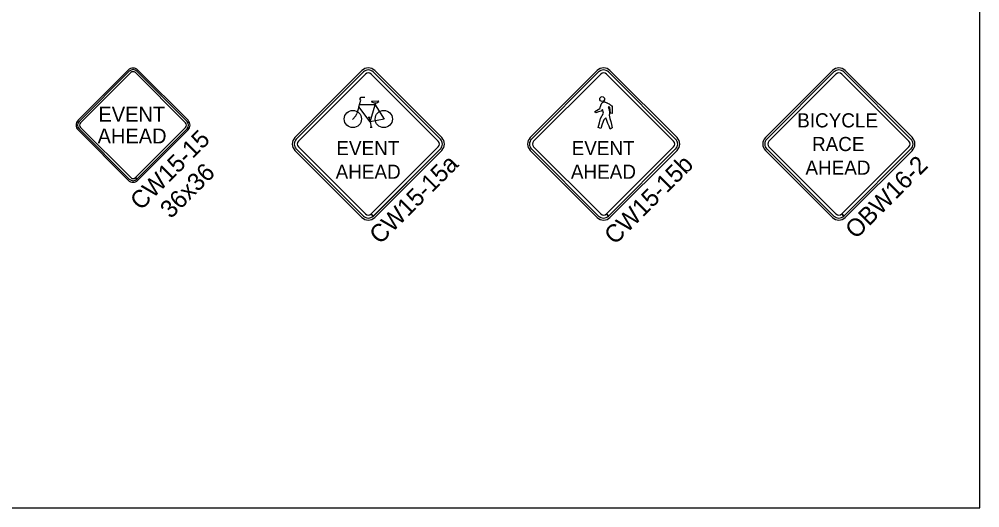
# Model space of a CAD drawing. Extents: x 1458 to 4498, y 17709 to 24109.
# Drawn here: x 3682 to 4498, y 22109 to 22524 of the extents above; entities that cross this region are included whole.
import ezdxf

# ---------------------------------------------------------------- set-up
doc = ezdxf.new("R2010")
doc.units = 0
doc.layers.add('P_TRAF_TCP_General', color=7, linetype='Continuous')

msp = doc.modelspace()

# ---------------------------------------------------------------- linework, layer by layer
at = {"layer": 'P_TRAF_TCP_General'}
for p, q in [((3774.57, 22481.19), (3731.88, 22438.49)), ((3775.49, 22480.27), (3732.79, 22437.57)), ((3775.49, 22480.27), (3732.79, 22437.57)), ((3824.54, 22437.57), (3781.85, 22480.27)), ((3824.54, 22437.57), (3781.85, 22480.27)), ((3825.46, 22438.49), (3782.77, 22481.19)), ((3973.24, 22480.79), (3916.24, 22423.79)), ((3974.43, 22479.61), (3917.42, 22422.6)), ((3974.43, 22479.61), (3917.42, 22422.6)), ((3974.43, 22479.61), (3917.42, 22422.6)), ((4039.91, 22422.6), (3982.91, 22479.61)), ((4039.91, 22422.6), (3982.91, 22479.61)), ((4039.91, 22422.6), (3982.91, 22479.61)), ((4041.1, 22423.79), (3984.09, 22480.79)), ((4173.24, 22480.79), (4116.24, 22423.79)), ((4174.43, 22479.61), (4117.42, 22422.6)), ((4174.43, 22479.61), (4117.42, 22422.6)), ((4174.43, 22479.61), (4117.42, 22422.6)), ((4239.91, 22422.6), (4182.91, 22479.61)), ((4239.91, 22422.6), (4182.91, 22479.61)), ((4239.91, 22422.6), (4182.91, 22479.61)), ((4241.1, 22423.79), (4184.09, 22480.79)), ((4373.24, 22480.79), (4316.24, 22423.79)), ((4374.43, 22479.61), (4317.42, 22422.6)), ((4374.43, 22479.61), (4317.42, 22422.6)), ((4374.43, 22479.61), (4317.42, 22422.6)), ((4439.91, 22422.6), (4382.91, 22479.61)), ((4439.91, 22422.6), (4382.91, 22479.61)), ((4439.91, 22422.6), (4382.91, 22479.61)), ((4441.1, 22423.79), (4384.09, 22480.79)), ((3734.03, 22436.34), (3776.72, 22479.03)), ((3780.61, 22479.03), (3823.3, 22436.34)), ((3919.19, 22420.84), (3976.19, 22477.84)), ((3919.19, 22420.84), (3976.19, 22477.84)), ((3981.14, 22477.84), (4038.15, 22420.84)), ((3981.14, 22477.84), (4038.15, 22420.84)), ((4119.19, 22420.84), (4176.19, 22477.84)), ((4119.19, 22420.84), (4176.19, 22477.84)), ((4181.14, 22477.84), (4238.15, 22420.84)), ((4181.14, 22477.84), (4238.15, 22420.84)), ((4319.19, 22420.84), (4376.19, 22477.84)), ((4319.19, 22420.84), (4376.19, 22477.84)), ((4381.14, 22477.84), (4438.15, 22420.84)), ((4381.14, 22477.84), (4438.15, 22420.84)), ((3970.49, 22449.87), (3972.27, 22455.64)), ((3970.49, 22449.87), (3972.27, 22455.64)), ((3971.35, 22456.74), (3972.64, 22458.07)), ((3971.35, 22456.74), (3972.64, 22458.07)), ((3972.27, 22455.64), (3971.35, 22456.74)), ((3972.27, 22455.64), (3971.35, 22456.74)), ((3972.64, 22458.07), (3975.55, 22458.24)), ((3972.64, 22458.07), (3975.55, 22458.24)), ((3970.49, 22449.87), (3968.93, 22444.28)), ((3970.49, 22449.87), (3968.93, 22444.28)), ((3980.2, 22437.19), (3970.49, 22449.87)), ((3980.2, 22437.19), (3970.49, 22449.87)), ((3984.58, 22451.61), (3971.02, 22451.68)), ((3980.2, 22437.19), (3984.58, 22451.61)), ((3980.2, 22437.19), (3984.58, 22451.61)), ((3987.35, 22454.8), (3981.45, 22454.46)), ((3987.35, 22454.8), (3981.45, 22454.46)), ((3984.58, 22451.61), (3985.03, 22453.32)), ((3984.58, 22451.61), (3985.03, 22453.32)), ((3984.58, 22451.61), (3992.07, 22439.55)), ((3984.58, 22451.61), (3992.07, 22439.55)), ((3968.11, 22442.44), (3965.18, 22439.24)), ((3968.11, 22442.44), (3965.18, 22439.24)), ((3978.5, 22441.18), (3980.19, 22441.18)), ((3978.5, 22441.18), (3980.19, 22441.18)), ((3980.2, 22437.19), (3979.43, 22441.12)), ((3992.07, 22439.55), (3980.2, 22437.19)), ((3992.07, 22439.55), (3980.2, 22437.19)), ((3732.79, 22431.21), (3775.49, 22388.52)), ((3732.79, 22431.21), (3775.49, 22388.52)), ((3776.72, 22389.76), (3734.03, 22432.45)), ((3823.3, 22432.45), (3780.62, 22389.77)), ((3781.85, 22388.52), (3824.54, 22431.21)), ((3781.86, 22388.53), (3824.54, 22431.21)), ((3980.2, 22437.19), (3981.08, 22432.56)), ((3980.2, 22437.19), (3981.08, 22432.56)), ((3980.22, 22432.6), (3981.92, 22432.6)), ((3980.22, 22432.6), (3981.92, 22432.6)), ((3731.88, 22430.29), (3774.57, 22387.6)), ((3782.77, 22387.6), (3825.46, 22430.29)), ((3976.19, 22358.88), (3919.19, 22415.89)), ((3976.19, 22358.88), (3919.19, 22415.89)), ((4038.15, 22415.89), (3981.16, 22358.9)), ((4038.15, 22415.89), (3981.16, 22358.9)), ((4176.19, 22358.88), (4119.19, 22415.89)), ((4176.19, 22358.88), (4119.19, 22415.89)), ((4238.15, 22415.89), (4181.16, 22358.9)), ((4238.15, 22415.89), (4181.16, 22358.9)), ((4376.19, 22358.88), (4319.19, 22415.89)), ((4376.19, 22358.88), (4319.19, 22415.89)), ((4438.15, 22415.89), (4381.16, 22358.9)), ((4438.15, 22415.89), (4381.16, 22358.9)), ((3916.24, 22412.94), (3973.24, 22355.93)), ((3917.42, 22414.12), (3974.43, 22357.12)), ((3917.42, 22414.12), (3974.43, 22357.12)), ((3917.42, 22414.12), (3974.43, 22357.12)), ((3982.91, 22357.12), (4039.91, 22414.12)), ((3982.93, 22357.13), (4039.91, 22414.12)), ((3982.93, 22357.13), (4039.91, 22414.12)), ((3984.09, 22355.93), (4041.1, 22412.94)), ((4116.24, 22412.94), (4173.24, 22355.93)), ((4117.42, 22414.12), (4174.43, 22357.12)), ((4117.42, 22414.12), (4174.43, 22357.12)), ((4117.42, 22414.12), (4174.43, 22357.12)), ((4182.91, 22357.12), (4239.91, 22414.12)), ((4182.93, 22357.13), (4239.91, 22414.12)), ((4182.93, 22357.13), (4239.91, 22414.12)), ((4184.09, 22355.93), (4241.1, 22412.94)), ((4316.24, 22412.94), (4373.24, 22355.93)), ((4317.42, 22414.12), (4374.43, 22357.12)), ((4317.42, 22414.12), (4374.43, 22357.12)), ((4317.42, 22414.12), (4374.43, 22357.12)), ((4382.91, 22357.12), (4439.91, 22414.12)), ((4382.93, 22357.13), (4439.91, 22414.12)), ((4382.93, 22357.13), (4439.91, 22414.12)), ((4384.09, 22355.93), (4441.1, 22412.94)), ((3781.85, 22388.52), (3780.61, 22389.76)), ((3780.62, 22389.77), (3781.86, 22388.53)), ((3982.91, 22357.12), (3981.14, 22358.88)), ((3982.91, 22357.12), (3981.14, 22358.88)), ((3981.16, 22358.9), (3982.93, 22357.13)), ((3981.16, 22358.9), (3982.93, 22357.13)), ((4182.91, 22357.12), (4181.14, 22358.88)), ((4182.91, 22357.12), (4181.14, 22358.88)), ((4181.16, 22358.9), (4182.93, 22357.13)), ((4181.16, 22358.9), (4182.93, 22357.13)), ((4382.91, 22357.12), (4381.14, 22358.88)), ((4382.91, 22357.12), (4381.14, 22358.88)), ((4381.16, 22358.9), (4382.93, 22357.13)), ((4381.16, 22358.9), (4382.93, 22357.13))]:
    msp.add_line(p, q, dxfattribs=at)
for points in [[(4498.44, 24109.14), (1458.44, 24109.14), (1458.44, 22109.14), (4498.44, 22109.14)], [(4171.33, 22445.86), (4175.58, 22448.68), (4175.68, 22449.12), (4175.84, 22449.76), (4175.95, 22450.13), (4176.07, 22450.53), (4176.21, 22450.94), (4176.36, 22451.36), (4176.53, 22451.78), (4176.72, 22452.2), (4176.92, 22452.59), (4177.03, 22452.79), (4177.15, 22452.97), (4177.27, 22453.14), (4177.39, 22453.31), (4177.52, 22453.47), (4177.64, 22453.61), (4177.78, 22453.74), (4177.92, 22453.86), (4178.07, 22453.96), (4178.22, 22454.05), (4178.3, 22454.1), (4178.39, 22454.14), (4178.57, 22454.19), (4178.78, 22454.22), (4179.01, 22454.21), (4179.13, 22454.21), (4179.26, 22454.19), (4179.52, 22454.14), (4179.8, 22454.08), (4180.09, 22453.98), (4180.7, 22453.75), (4181.33, 22453.47), (4181.65, 22453.31), (4181.98, 22453.14), (4182.62, 22452.79), (4183.25, 22452.42), (4183.84, 22452.05), (4184.38, 22451.7), (4184.86, 22451.38), (4185.57, 22450.89), (4185.84, 22450.69), (4185.84, 22447.49), (4185.84, 22444.28), (4184.54, 22444.5), (4184.29, 22447.07), (4184.04, 22449.62), (4182.57, 22449.92), (4182.77, 22449.4), (4182.95, 22448.89), (4183.1, 22448.39), (4183.25, 22447.88), (4183.37, 22447.39), (4183.47, 22446.9), (4183.56, 22446.43), (4183.63, 22445.96), (4183.68, 22445.51), (4183.71, 22445.07), (4183.71, 22444.64), (4183.71, 22444.43), (4183.7, 22444.23), (4183.66, 22443.84), (4183.61, 22443.46), (4183.52, 22443.1), (4183.42, 22442.76), (4184.07, 22440.12), (4184.72, 22437.48), (4185.36, 22434.84), (4186.01, 22432.19), (4184.27, 22430.96), (4183.32, 22433.4), (4182.38, 22435.85), (4181.44, 22438.29), (4180.5, 22440.74), (4178.75, 22438.88), (4177.54, 22435.2), (4176.34, 22431.52), (4174.03, 22432.36), (4175.07, 22436.24), (4176.11, 22440.12), (4178.53, 22444.45), (4177.6, 22447.64), (4176.62, 22446.36), (4174.31, 22445.6), (4172, 22444.84), (4171.33, 22445.86)], [(4171.33, 22445.86), (4175.58, 22448.68), (4175.68, 22449.12), (4175.84, 22449.76), (4175.95, 22450.13), (4176.07, 22450.53), (4176.21, 22450.94), (4176.36, 22451.36), (4176.53, 22451.78), (4176.72, 22452.2), (4176.92, 22452.59), (4177.03, 22452.79), (4177.15, 22452.97), (4177.27, 22453.14), (4177.39, 22453.31), (4177.52, 22453.47), (4177.64, 22453.61), (4177.78, 22453.74), (4177.92, 22453.86), (4178.07, 22453.96), (4178.22, 22454.05), (4178.3, 22454.1), (4178.39, 22454.14), (4178.57, 22454.19), (4178.78, 22454.22), (4179.01, 22454.21), (4179.13, 22454.21), (4179.26, 22454.19), (4179.52, 22454.14), (4179.8, 22454.08), (4180.09, 22453.98), (4180.7, 22453.75), (4181.33, 22453.47), (4181.65, 22453.31), (4181.98, 22453.14), (4182.62, 22452.79), (4183.25, 22452.42), (4183.84, 22452.05), (4184.38, 22451.7), (4184.86, 22451.38), (4185.57, 22450.89), (4185.84, 22450.69), (4185.84, 22447.49), (4185.84, 22444.28), (4184.54, 22444.5), (4184.29, 22447.07), (4184.04, 22449.62), (4182.57, 22449.92), (4182.77, 22449.4), (4182.95, 22448.89), (4183.1, 22448.39), (4183.25, 22447.88), (4183.37, 22447.39), (4183.47, 22446.9), (4183.56, 22446.43), (4183.63, 22445.96), (4183.68, 22445.51), (4183.71, 22445.07), (4183.71, 22444.64), (4183.71, 22444.43), (4183.7, 22444.23), (4183.66, 22443.84), (4183.61, 22443.46), (4183.52, 22443.1), (4183.42, 22442.76), (4184.07, 22440.12), (4184.72, 22437.48), (4185.36, 22434.84), (4186.01, 22432.19), (4184.27, 22430.96), (4183.32, 22433.4), (4182.38, 22435.85), (4181.44, 22438.29), (4180.5, 22440.74), (4178.75, 22438.88), (4177.54, 22435.2), (4176.34, 22431.52), (4174.03, 22432.36), (4175.07, 22436.24), (4176.11, 22440.12), (4178.53, 22444.45), (4177.6, 22447.64), (4176.62, 22446.36), (4174.31, 22445.6), (4172, 22444.84), (4171.33, 22445.86)], [(4171.33, 22445.86), (4175.58, 22448.68), (4175.68, 22449.12), (4175.84, 22449.76), (4175.95, 22450.13), (4176.07, 22450.53), (4176.21, 22450.94), (4176.36, 22451.36), (4176.53, 22451.78), (4176.72, 22452.2), (4176.92, 22452.59), (4177.03, 22452.79), (4177.15, 22452.97), (4177.27, 22453.14), (4177.39, 22453.31), (4177.52, 22453.47), (4177.64, 22453.61), (4177.78, 22453.74), (4177.92, 22453.86), (4178.07, 22453.96), (4178.22, 22454.05), (4178.3, 22454.1), (4178.39, 22454.14), (4178.57, 22454.19), (4178.78, 22454.22), (4179.01, 22454.21), (4179.13, 22454.21), (4179.26, 22454.19), (4179.52, 22454.14), (4179.8, 22454.08), (4180.09, 22453.98), (4180.7, 22453.75), (4181.33, 22453.47), (4181.65, 22453.31), (4181.98, 22453.14), (4182.62, 22452.79), (4183.25, 22452.42), (4183.84, 22452.05), (4184.38, 22451.7), (4184.86, 22451.38), (4185.57, 22450.89), (4185.84, 22450.69), (4185.84, 22447.49), (4185.84, 22444.28), (4184.54, 22444.5), (4184.29, 22447.07), (4184.04, 22449.62), (4182.57, 22449.92), (4182.77, 22449.4), (4182.95, 22448.89), (4183.1, 22448.39), (4183.25, 22447.88), (4183.37, 22447.39), (4183.47, 22446.9), (4183.56, 22446.43), (4183.63, 22445.96), (4183.68, 22445.51), (4183.71, 22445.07), (4183.71, 22444.64), (4183.71, 22444.43), (4183.7, 22444.23), (4183.66, 22443.84), (4183.61, 22443.46), (4183.52, 22443.1), (4183.42, 22442.76), (4184.07, 22440.12), (4184.72, 22437.48), (4185.36, 22434.84), (4186.01, 22432.19), (4184.27, 22430.96), (4183.32, 22433.4), (4182.38, 22435.85), (4181.44, 22438.29), (4180.5, 22440.74), (4178.75, 22438.88), (4177.54, 22435.2), (4176.34, 22431.52), (4174.03, 22432.36), (4175.07, 22436.24), (4176.11, 22440.12), (4178.53, 22444.45), (4177.6, 22447.64), (4176.62, 22446.36), (4174.31, 22445.6), (4172, 22444.84), (4171.33, 22445.86)]]:
    msp.add_lwpolyline(points, close=True, dxfattribs=at)
for centre, radius in [((4177.46, 22456.6), 2.03), ((4177.46, 22456.6), 2.03), ((4177.46, 22456.6), 2.03), ((3965.51, 22439.63), 7.35), ((3991.83, 22439.61), 7.35)]:
    msp.add_circle(centre, radius, dxfattribs=at)
for centre, radius, start, end in [((3778.67, 22477.09), 5.8, 45, 135), ((3778.67, 22477.09), 4.5, 45, 135), ((3778.67, 22477.09), 4.5, 45, 135), ((3778.67, 22477.09), 2.75, 45, 135), ((3978.67, 22475.37), 7.67, 45, 135), ((3978.67, 22475.37), 6, 45, 135), ((3978.67, 22475.37), 6, 45, 135), ((3978.67, 22475.37), 6, 45, 135), ((4178.67, 22475.37), 7.67, 45, 135), ((4178.67, 22475.37), 6, 45, 135), ((4178.67, 22475.37), 6, 45, 135), ((4178.67, 22475.37), 6, 45, 135), ((4378.67, 22475.37), 7.67, 45, 135), ((4378.67, 22475.37), 6, 45, 135), ((4378.67, 22475.37), 6, 45, 135), ((4378.67, 22475.37), 6, 45, 135), ((3978.67, 22475.37), 3.5, 45, 135), ((3978.67, 22475.37), 3.5, 45, 135), ((4178.67, 22475.37), 3.5, 45, 135), ((4178.67, 22475.37), 3.5, 45, 135), ((4378.67, 22475.37), 3.5, 45, 135), ((4378.67, 22475.37), 3.5, 45, 135), ((3981.53, 22454.29), 0.172, 98.17141, 240.58115), ((3981.53, 22454.29), 0.172, 98.17141, 240.58115), ((3985.76, 22464.09), 10.83, 246.22898, 261.80566), ((3985.76, 22464.09), 10.83, 246.22898, 261.80566), ((3984.94, 22456.35), 3.07, 256.48862, 325.12852), ((3984.94, 22456.35), 3.07, 256.48862, 325.12852), ((3987.31, 22454.65), 0.15, 336.8194, 78.51671), ((3987.31, 22454.65), 0.15, 336.8194, 78.51671), ((3932.26, 22459.6), 39.75, 334.41845, 337.32166), ((3932.26, 22459.6), 39.75, 334.41845, 337.32166), ((3735.98, 22434.39), 5.8, 135, 225), ((3735.98, 22434.39), 4.5, 135, 225), ((3735.98, 22434.39), 4.5, 135, 225), ((3735.98, 22434.39), 2.75, 135, 225), ((3821.36, 22434.39), 2.75, 315, 45), ((3821.36, 22434.39), 4.5, 315, 45), ((3821.36, 22434.39), 4.5, 315, 45), ((3821.36, 22434.39), 5.8, 315, 45), ((3921.66, 22418.36), 7.67, 135, 225), ((3921.66, 22418.36), 6, 135, 225), ((3921.66, 22418.36), 6, 135, 225), ((3921.66, 22418.36), 6, 135, 225), ((4035.67, 22418.36), 6, 315, 45), ((4035.67, 22418.36), 6, 315, 45), ((4035.67, 22418.36), 6, 315, 45), ((4035.67, 22418.36), 7.67, 315, 45), ((4121.66, 22418.36), 7.67, 135, 225), ((4121.66, 22418.36), 6, 135, 225), ((4121.66, 22418.36), 6, 135, 225), ((4121.66, 22418.36), 6, 135, 225), ((4235.67, 22418.36), 6, 315, 45), ((4235.67, 22418.36), 6, 315, 45), ((4235.67, 22418.36), 6, 315, 45), ((4235.67, 22418.36), 7.67, 315, 45), ((4321.66, 22418.36), 7.67, 135, 225), ((4321.66, 22418.36), 6, 135, 225), ((4321.66, 22418.36), 6, 135, 225), ((4321.66, 22418.36), 6, 135, 225), ((4435.67, 22418.36), 6, 315, 45), ((4435.67, 22418.36), 6, 315, 45), ((4435.67, 22418.36), 6, 315, 45), ((4435.67, 22418.36), 7.67, 315, 45), ((3921.66, 22418.36), 3.5, 135, 225), ((3921.66, 22418.36), 3.5, 135, 225), ((4035.67, 22418.36), 3.5, 315, 45), ((4035.67, 22418.36), 3.5, 315, 45), ((4121.66, 22418.36), 3.5, 135, 225), ((4121.66, 22418.36), 3.5, 135, 225), ((4235.67, 22418.36), 3.5, 315, 45), ((4235.67, 22418.36), 3.5, 315, 45), ((4321.66, 22418.36), 3.5, 135, 225), ((4321.66, 22418.36), 3.5, 135, 225), ((4435.67, 22418.36), 3.5, 315, 45), ((4435.67, 22418.36), 3.5, 315, 45), ((3778.67, 22391.7), 2.75, 225, 315), ((3778.67, 22391.7), 5.8, 225, 315), ((3778.67, 22391.7), 4.5, 225, 315), ((3778.67, 22391.7), 4.5, 225, 315), ((3978.67, 22361.36), 6, 225, 315), ((3978.67, 22361.36), 6, 225, 315), ((3978.67, 22361.36), 6, 225, 315), ((3978.67, 22361.36), 3.5, 225, 315), ((3978.67, 22361.36), 3.5, 225, 315), ((4178.67, 22361.36), 6, 225, 315), ((4178.67, 22361.36), 6, 225, 315), ((4178.67, 22361.36), 6, 225, 315), ((4178.67, 22361.36), 3.5, 225, 315), ((4178.67, 22361.36), 3.5, 225, 315), ((4378.67, 22361.36), 6, 225, 315), ((4378.67, 22361.36), 6, 225, 315), ((4378.67, 22361.36), 6, 225, 315), ((4378.67, 22361.36), 3.5, 225, 315), ((4378.67, 22361.36), 3.5, 225, 315), ((3978.67, 22361.36), 7.67, 225, 315), ((4178.67, 22361.36), 7.67, 225, 315), ((4378.67, 22361.36), 7.67, 225, 315)]:
    msp.add_arc(centre, radius, start, end, dxfattribs=at)

# ---------------------------------------------------------------- texts
for s, height, p in [('EVENT', 12.72, (3749.21, 22437.26)), ('BICYCLE', 12, (4343.24, 22432.48)), ('AHEAD', 12.72, (3748.52, 22418.81)), ('RACE', 12, (4355.82, 22412.36)), ('EVENT', 12, (3951.5, 22408.91)), ('EVENT', 12, (4151.5, 22408.91)), ('AHEAD', 12, (3950.85, 22388.79)), ('AHEAD', 12, (4150.85, 22388.79)), ('AHEAD', 12, (4350.23, 22392.25))]:
    msp.add_text(s, height=height, dxfattribs=at).set_placement(p)
for s, p in [('CW15-15', (3785.23, 22361.26)), ('CW15-15b', (4188.23, 22332.04)), ('OBW16-2', (4393.1, 22336.91)), ('36x36', (3810.73, 22354.25)), ('CW15-15a', (3988.57, 22332.39))]:
    msp.add_text(s, height=14.994, rotation=45, dxfattribs=at).set_placement(p)

doc.saveas('drawing.dxf')
